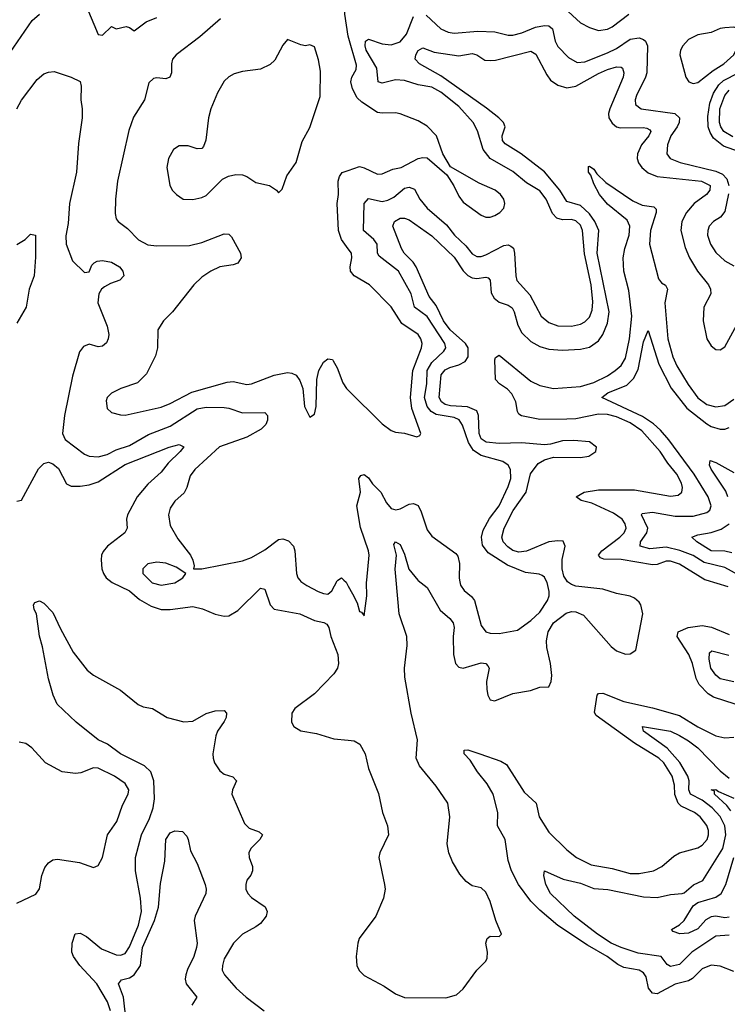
# Model space of a CAD drawing. Header units: inches. Extents: x 1694797 to 1849917, y 907313 to 1017959.
# Tile 357 of 656: x 1728542 to 1731682, y 998119 to 1002486. Entities that reach past the tile are written whole.
import ezdxf

# ---------------------------------------------------------------- set-up
doc = ezdxf.new("R2010")
doc.units = ezdxf.units.IN
doc.header["$MEASUREMENT"] = 0
for name, color, linetype in [('B7020', 7, 'Continuous'), ('B7030', 7, 'Continuous'), ('B7929', 7, 'Continuous'), ('B7939', 7, 'Continuous')]:
    doc.layers.add(name, color=color, linetype=linetype)

msp = doc.modelspace()

# ---------------------------------------------------------------- linework, layer by layer
at = {"layer": 'B7020', "color": 5}
for points, elevation in [([(1730000, 1002412.5), (1729984.4, 1002510), (1729986.9, 1002573.1), (1729996.6, 1002583.4), (1730000, 1002584.3)], 960), ([(1728483.6, 1002316.4), (1728597.4, 1002482.6), (1728629.8, 1002510)], 960), ([(1728839.5, 1002539.5), (1728890, 1002419.5), (1728910, 1002416.3), (1728950, 1002456), (1728970, 1002444.7), (1729015.3, 1002455.3), (1729030, 1002451.3), (1729050, 1002436), (1729103.3, 1002476.7), (1729150, 1002495.6)], 960), ([(1729433, 1002490), (1729341.3, 1002410), (1729235.8, 1002330), (1729219.7, 1002310), (1729215, 1002290), (1729215.2, 1002250), (1729209, 1002231), (1729190, 1002223.9), (1729150, 1002228.3), (1729135.4, 1002224.6), (1729114.9, 1002205.1), (1729096.5, 1002130), (1729046.8, 1002053.2), (1729026, 1001994), (1728976.5, 1001770), (1728966.7, 1001690), (1728966, 1001626), (1728970, 1001602.4), (1728979.5, 1001590), (1729020, 1001560), (1729070, 1001509.1), (1729110, 1001487.3), (1729150, 1001483.2), (1729295.3, 1001484.7), (1729350, 1001496.6), (1729450, 1001535.2), (1729470, 1001534.6), (1729481.8, 1001521.8), (1729522.3, 1001450), (1729524.9, 1001430), (1729510, 1001405.7), (1729490, 1001398.2), (1729430, 1001389.8), (1729390, 1001370.7), (1729350, 1001343.5), (1729315.3, 1001310), (1729220.3, 1001190), (1729180.3, 1001150), (1729154.9, 1001110), (1729152.9, 1001030), (1729145.3, 1000994.7), (1729105.1, 1000914.9), (1729065.2, 1000874.7), (1728991, 1000850), (1728950, 1000829.4), (1728930.6, 1000810), (1728925.5, 1000794.5), (1728930, 1000761), (1728950, 1000743.8), (1728990, 1000732.4), (1729010, 1000732), (1729170, 1000766.6), (1729210, 1000782.6), (1729306.1, 1000833.9), (1729462.3, 1000877.7), (1729490, 1000880.5), (1729550, 1000867.3), (1729570, 1000870.2), (1729670.9, 1000909.1), (1729730, 1000920.1), (1729750, 1000917.3), (1729768.5, 1000908.5), (1729785.4, 1000885.4), (1729799, 1000850), (1729806, 1000770), (1729830, 1000722.8), (1729850, 1000736), (1729858, 1000770), (1729859.8, 1000890), (1729868.7, 1000930), (1729890, 1000966), (1729910, 1000981.6), (1729930, 1000978), (1729933.1, 1000973.1), (1729950, 1000942), (1729975.2, 1000875.2), (1729992, 1000850), (1730000, 1000842)], 960), ([(1728529.8, 1002090), (1728550, 1002128.5), (1728619.4, 1002220.6), (1728650, 1002245.5), (1728670, 1002253.4), (1728695.9, 1002255.9), (1728770.6, 1002230.6), (1728810, 1002211.3), (1728815.3, 1002190), (1728813.4, 1002130), (1728819.8, 1002090), (1728820.1, 1002050), (1728803.4, 1001936.6), (1728794, 1001810), (1728763.3, 1001670), (1728757.7, 1001582.3), (1728746.9, 1001526.9), (1728747.9, 1001490), (1728776.1, 1001416.1), (1728830, 1001364.7), (1728850, 1001367.3), (1728863, 1001397), (1728873.2, 1001406.8), (1728885.5, 1001414.5), (1728910, 1001418.2), (1728950, 1001410.2), (1728985.2, 1001390), (1729000.2, 1001370), (1729003.6, 1001350), (1728986, 1001330), (1728944.4, 1001315.6), (1728918.8, 1001301.2), (1728904.9, 1001290), (1728893.6, 1001270), (1728889, 1001230), (1728930, 1001126.8), (1728937.3, 1001090), (1728935.3, 1001070), (1728927.8, 1001052.2), (1728910, 1001036.9), (1728890, 1001035.1), (1728850, 1001047.1), (1728824.6, 1001035.4), (1728808, 1001012), (1728776.1, 1000903.9), (1728741.6, 1000730), (1728732.5, 1000650), (1728743.8, 1000623.8), (1728830, 1000558.8), (1728850, 1000549.3), (1728890, 1000546), (1728930, 1000556.8), (1728970, 1000577.2), (1729030, 1000597.7), (1729114, 1000646), (1729210, 1000683.4), (1729330, 1000759.9), (1729370, 1000767.4), (1729450, 1000765.5), (1729470, 1000763.1), (1729530, 1000742.4), (1729630, 1000743.1), (1729641.5, 1000730), (1729641.6, 1000710), (1729633.7, 1000690), (1729612.9, 1000670), (1729550, 1000634.3), (1729429.1, 1000590.9), (1729318.6, 1000490), (1729298.1, 1000461.9), (1729284.1, 1000410), (1729272.2, 1000387.8), (1729230.3, 1000350), (1729210, 1000319.3), (1729202.3, 1000290), (1729210, 1000242.8), (1729243.1, 1000183.1), (1729300.7, 1000110), (1729310.9, 1000089.1), (1729316, 1000064), (1729314, 1000050), (1729350.7, 1000050.7), (1729530, 1000085.2), (1729570, 1000100.2), (1729630, 1000134.6), (1729690, 1000180.1), (1729710, 1000183.7), (1729734.3, 1000174.3), (1729756.8, 1000150), (1729762.2, 1000130), (1729770.2, 1000030), (1729776, 1000010), (1729784.6, 1000000)], 940), ([(1730000, 1001468.7), (1729969.9, 1001509.9), (1729956.4, 1001550), (1729950.5, 1001670), (1729956.8, 1001710), (1729955.4, 1001770), (1729960.3, 1001790), (1729972.3, 1001807.7), (1730000, 1001817)], 960), ([(1728530, 1001489), (1728566.6, 1001510), (1728590, 1001534), (1728612.4, 1001530), (1728612.7, 1001432.7), (1728607, 1001350), (1728583.6, 1001290), (1728570.3, 1001210), (1728530, 1001139.6)], 920), ([(1728530, 1000350.6), (1728550, 1000354), (1728626.2, 1000493.8), (1728650, 1000516.6), (1728670, 1000522.8), (1728690, 1000515.9), (1728714.4, 1000494.4), (1728750, 1000426.7), (1728770, 1000416.3), (1728810, 1000416.8), (1728850, 1000423), (1728890, 1000436.3), (1729010, 1000513.4), (1729206, 1000590), (1729250, 1000601.1), (1729270, 1000591.3), (1729254.9, 1000570), (1729200.7, 1000519.3), (1729170, 1000478.2), (1729110, 1000425.5), (1729063.4, 1000370), (1729020.1, 1000290), (1729016.3, 1000270), (1729018.8, 1000230), (1729009.1, 1000210), (1728931.8, 1000150), (1728912.4, 1000127.6), (1728905.3, 1000110), (1728904.2, 1000090), (1728907.2, 1000050), (1728913.5, 1000030), (1728926.5, 1000010), (1728939.4, 1000000)], 920), ([(1729249.9, 1000000), (1729266, 1000010), (1729279, 1000030), (1729237, 1000057), (1729190, 1000074.7), (1729150, 1000079.2), (1729110, 1000072.1), (1729089.2, 1000050), (1729089.2, 1000030), (1729118.6, 1000000)], 940), ([(1729954.3, 1000000), (1729970, 1000010.4), (1729980.4, 1000000)], 940)]:
    msp.add_lwpolyline(points, dxfattribs=dict(at, elevation=elevation))
at = {"layer": 'B7020', "color": 5, "elevation": 980}
msp.add_lwpolyline([(1729730, 1002398), (1729710, 1002372.3), (1729673.6, 1002306.4), (1729653.4, 1002286.6), (1729610, 1002265.7), (1729530, 1002256.4), (1729494.1, 1002245.9), (1729470, 1002231.8), (1729450, 1002212.3), (1729419.4, 1002160.6), (1729390.3, 1002090), (1729379.5, 1002050), (1729368.1, 1001951.9), (1729357.1, 1001922.9), (1729350, 1001914), (1729330, 1001913.2), (1729290, 1001926.6), (1729250, 1001926.6), (1729224.9, 1001910), (1729202.4, 1001870), (1729195.5, 1001830), (1729207.9, 1001752.1), (1729219.1, 1001730), (1729237.3, 1001710), (1729266.8, 1001690), (1729310, 1001688.2), (1729350, 1001697.1), (1729370, 1001706.4), (1729442.2, 1001777.8), (1729468.4, 1001791.6), (1729500.7, 1001799.3), (1729530, 1001798), (1729550.2, 1001790.2), (1729590, 1001763.1), (1729650, 1001750.4), (1729681, 1001730), (1729690, 1001718), (1729706.6, 1001733.4), (1729727.5, 1001792.5), (1729768.6, 1001851.4), (1729794.8, 1001945.2), (1729830, 1002008), (1729874.6, 1002145.4), (1729877, 1002257), (1729867.9, 1002307.9), (1729850, 1002365.2), (1729830, 1002374), (1729810.4, 1002369.6), (1729790, 1002373.6)], close=True, dxfattribs=at)
at = {"layer": 'B7030', "color": 5}
for points, elevation in [([(1730958.2, 1002538.2), (1731030, 1002471.1), (1731070, 1002450.2), (1731110, 1002437.8), (1731150, 1002443), (1731170, 1002454.3), (1731244.8, 1002510)], 960), ([(1730876.8, 1000000), (1730870, 1000012.9), (1730860.2, 1000020.2), (1730847, 1000027), (1730786.8, 1000033.2), (1730705.6, 1000065.6), (1730620.8, 1000120.8), (1730595.2, 1000155.2), (1730590.4, 1000190), (1730598.3, 1000221.7), (1730626.8, 1000273.2), (1730668.9, 1000330), (1730710, 1000415.3), (1730721.6, 1000450), (1730720.2, 1000490), (1730708.7, 1000510), (1730685.3, 1000525.3), (1730590, 1000552.9), (1730555.4, 1000575.4), (1730533.4, 1000610), (1730507.3, 1000687.3), (1730491.3, 1000711.3), (1730470, 1000721.9), (1730390, 1000734.4), (1730368.1, 1000748.1), (1730350.3, 1000770), (1730338.6, 1000810), (1730349.1, 1000870), (1730349.7, 1000930), (1730370, 1000965.6), (1730424.3, 1001015.7), (1730432.1, 1001030), (1730428.2, 1001050), (1730350, 1001169.3), (1730293.1, 1001210), (1730279.7, 1001270), (1730223, 1001370), (1730137.3, 1001437.3), (1730129.9, 1001450), (1730127.5, 1001490), (1730113.4, 1001510), (1730067.1, 1001550), (1730069.9, 1001670), (1730090, 1001692.4), (1730150, 1001679.3), (1730175.6, 1001684.4), (1730201.8, 1001698.2), (1730250, 1001738.7), (1730270, 1001743.1), (1730293.3, 1001733.3), (1730317, 1001690), (1730349.5, 1001650), (1730435.6, 1001575.6), (1730471.3, 1001530), (1730522.2, 1001482.2), (1730550, 1001447), (1730570, 1001434.6), (1730590, 1001435.5), (1730610, 1001442.7), (1730690, 1001483.8), (1730710, 1001486.5), (1730721.8, 1001481.8), (1730732.4, 1001472.4), (1730738, 1001450), (1730743, 1001350), (1730748.2, 1001328.2), (1730804.7, 1001264.7), (1730855.2, 1001170), (1730890, 1001142.5), (1730930, 1001128.3), (1730990, 1001126.4), (1731030, 1001134.8), (1731050, 1001145.2), (1731070, 1001165.8), (1731082.5, 1001197.5), (1731085.6, 1001234.4), (1731077.5, 1001310), (1731047.7, 1001447.7), (1731039.3, 1001550), (1731030, 1001573.6), (1731010, 1001594.1), (1730990, 1001599.7), (1730950, 1001597.8), (1730924.6, 1001604.6), (1730905.3, 1001625.3), (1730878.3, 1001690), (1730850, 1001726), (1730790, 1001762.1), (1730730, 1001811.5), (1730629.9, 1001870), (1730598.6, 1001910), (1730573.2, 1001993.2), (1730554.6, 1002030), (1730490, 1002099.9), (1730410, 1002163.7), (1730370, 1002186.6), (1730310, 1002196.4), (1730250, 1002215.8), (1730210, 1002218.7), (1730150, 1002203.4), (1730133, 1002210), (1730126.1, 1002270), (1730079.9, 1002350), (1730075.2, 1002370), (1730076.8, 1002390), (1730090, 1002399), (1730150, 1002378.2), (1730190, 1002374.3), (1730230, 1002386.9), (1730258.9, 1002421.1), (1730290, 1002499.3)], 940), ([(1730345.3, 1002505.3), (1730410, 1002445.5), (1730443.8, 1002430), (1730470, 1002425.6), (1730575.3, 1002435.3), (1730650, 1002431.9), (1730710, 1002416.4), (1730730, 1002416.4), (1730770, 1002426.6), (1730830, 1002453), (1730870, 1002459.5), (1730890, 1002457.7), (1730905.3, 1002445.3), (1730918.2, 1002390), (1730930, 1002367.3), (1730977.3, 1002317.3), (1731015.7, 1002295.7), (1731050, 1002298.8), (1731150, 1002337.8), (1731190, 1002358.2), (1731250, 1002399.4), (1731290, 1002405.5), (1731310, 1002398.2), (1731319.2, 1002390), (1731327.3, 1002370), (1731324.1, 1002250), (1731318.4, 1002230), (1731278.5, 1002150), (1731272.6, 1002130), (1731274.4, 1002110), (1731299.1, 1002090), (1731449.2, 1002069.2), (1731468.8, 1002050), (1731467.6, 1002030), (1731459.3, 1002010), (1731431.6, 1001970), (1731416.6, 1001930), (1731413.8, 1001890), (1731428.1, 1001870), (1731472.3, 1001852.3), (1731630, 1001814.4), (1731660.2, 1001800.2), (1731679.5, 1001779.5), (1731688.3, 1001750)], 940), ([(1730000, 1001817), (1730050, 1001833.9), (1730070, 1001829), (1730130, 1001800.2), (1730150, 1001802.6), (1730197.9, 1001822.1), (1730234.5, 1001830), (1730310, 1001869.2), (1730330, 1001874.6), (1730350, 1001872.4), (1730437, 1001797), (1730468.2, 1001748.2), (1730490, 1001703), (1730510, 1001675.8), (1730590, 1001618.3), (1730610, 1001610.3), (1730630, 1001609.1), (1730650, 1001616.5), (1730671.8, 1001630), (1730689.6, 1001650), (1730695.1, 1001670), (1730689.7, 1001690), (1730675.8, 1001710), (1730651.5, 1001730), (1730580.7, 1001760.7), (1730453.6, 1001833.6), (1730419.6, 1001890), (1730391.1, 1001970), (1730350, 1002014), (1730310, 1002037.2), (1730230, 1002068.5), (1730210, 1002073.1), (1730150, 1002070.9), (1730130, 1002074.5), (1730059.6, 1002119.6), (1730038.8, 1002138.8), (1730018.8, 1002178.8), (1730011.9, 1002210), (1730016.2, 1002230), (1730035.4, 1002264.6), (1730035.9, 1002284.1), (1730001.7, 1002401.7), (1730000, 1002412.5)], 960), ([(1730968, 1000000), (1730956.8, 1000016.8), (1730948.3, 1000050), (1730949.2, 1000090.8), (1730961.7, 1000150), (1730952.6, 1000172.6), (1730930, 1000174.7), (1730890, 1000169.9), (1730790, 1000129), (1730756.4, 1000123.6), (1730730, 1000131.5), (1730707.2, 1000147.2), (1730687, 1000170), (1730680.8, 1000190), (1730691.6, 1000230), (1730732, 1000308), (1730789.3, 1000390.7), (1730808.4, 1000471.6), (1730842.9, 1000517.1), (1730870, 1000534.1), (1730910, 1000545.2), (1731030, 1000544.5), (1731066.6, 1000550), (1731098.9, 1000570), (1731101, 1000590), (1731070, 1000612.9), (1730999.9, 1000619.9), (1730950, 1000617.7), (1730896.9, 1000603.1), (1730870, 1000600.4), (1730770, 1000609.2), (1730670, 1000605.9), (1730611.7, 1000611.7), (1730590, 1000626.9), (1730580.2, 1000650), (1730578.4, 1000730), (1730570.6, 1000750.6), (1730528.2, 1000768.2), (1730453.1, 1000773.1), (1730430, 1000779), (1730413.3, 1000790), (1730403.3, 1000810), (1730412.1, 1000910), (1730430, 1000932.7), (1730450, 1000943.4), (1730490, 1000954.5), (1730518.1, 1000970), (1730531.6, 1000990), (1730531.9, 1001030), (1730520.6, 1001050), (1730452.2, 1001110), (1730421.8, 1001150), (1730390, 1001217.3), (1730358.5, 1001258.5), (1730301.1, 1001390), (1730287.4, 1001410), (1730247.8, 1001450), (1730236.2, 1001470), (1730197.3, 1001570), (1730205.6, 1001590), (1730230, 1001605), (1730250, 1001605), (1730270, 1001597.5), (1730370, 1001526.2), (1730470, 1001432.7), (1730510, 1001372.3), (1730530, 1001351), (1730550, 1001340.8), (1730570, 1001338.2), (1730610, 1001343.7), (1730620, 1001340), (1730630.1, 1001330.1), (1730634.1, 1001274.1), (1730647.6, 1001250), (1730670, 1001233), (1730710, 1001219.4), (1730727.2, 1001207.2), (1730736.4, 1001190), (1730752.8, 1001130), (1730770, 1001096.8), (1730810, 1001058.4), (1730850, 1001035.7), (1730890, 1001024.7), (1730950, 1001019.3), (1731030, 1001023.8), (1731070, 1001033.3), (1731110, 1001061), (1731130, 1001088.7), (1731150, 1001140.2), (1731157.4, 1001190), (1731104, 1001450), (1731111, 1001550), (1731093.4, 1001590), (1731070, 1001624.9), (1731030, 1001661.5), (1730970, 1001678.5), (1730939.2, 1001730), (1730870, 1001810.4), (1730767, 1001890), (1730695.4, 1001935.4), (1730683.9, 1001950), (1730683.1, 1001970), (1730696.1, 1002010), (1730688, 1002030), (1730668.1, 1002050), (1730613.5, 1002093.5), (1730410, 1002236.7), (1730315.5, 1002290), (1730296.1, 1002310), (1730299, 1002330), (1730310, 1002348.9), (1730330, 1002361), (1730381.6, 1002341.6), (1730490, 1002325.1), (1730550, 1002335.2), (1730570, 1002329.5), (1730606.5, 1002306.5), (1730630, 1002304), (1730653.7, 1002306.3), (1730810, 1002345.5), (1730832, 1002332), (1730880.3, 1002240.3), (1730897.3, 1002217.3), (1730930, 1002194.8), (1730970, 1002183.9), (1731010, 1002191.3), (1731110, 1002247.6), (1731150, 1002265.3), (1731190, 1002275.7), (1731210, 1002274.8), (1731216.9, 1002270), (1731223, 1002250), (1731219.8, 1002230), (1731160.3, 1002090), (1731154.8, 1002070), (1731155.5, 1002050), (1731170, 1002025.9), (1731190, 1002010.6), (1731205.6, 1002005.6), (1731307.5, 1002007.5), (1731325.1, 1002005.1), (1731337.4, 1001997.4), (1731342, 1001990), (1731332.6, 1001970), (1731301.3, 1001930), (1731282.7, 1001890), (1731282, 1001870), (1731287.4, 1001850), (1731301.6, 1001830), (1731330, 1001806.9), (1731370, 1001789.7), (1731566.7, 1001770), (1731605.5, 1001750), (1731604.4, 1001730), (1731588.7, 1001710), (1731535.1, 1001670), (1731500.1, 1001630), (1731479.4, 1001590), (1731474.6, 1001550), (1731494.5, 1001474.5), (1731513.4, 1001430), (1731549.6, 1001370), (1731598.2, 1001310), (1731606.7, 1001290), (1731607.7, 1001270), (1731577.2, 1001210), (1731574.1, 1001150), (1731591, 1001070), (1731610, 1001039.6), (1731630, 1001023.5), (1731650, 1001020.7), (1731670, 1001034.4), (1731750, 1001181.2)], 920), ([(1731761, 1001890), (1731664.3, 1001924.3), (1731620.6, 1001960.6), (1731604.7, 1001984.7), (1731597.2, 1002010), (1731595.6, 1002055.6), (1731604.3, 1002115.7), (1731619.9, 1002160.1), (1731643.2, 1002196.8), (1731664.7, 1002215.3), (1731731.6, 1002250)], 940), ([(1731705.3, 1001965.3), (1731665.5, 1001990), (1731652.9, 1002010), (1731647.1, 1002030), (1731648.6, 1002090), (1731670.8, 1002150), (1731690, 1002172.7)], 920), ([(1731588, 1000000), (1731581.9, 1000001.9), (1731470, 1000070.3), (1731430, 1000084), (1731410, 1000084.3), (1731370.4, 1000069.6), (1731350, 1000068), (1731210, 1000090.7), (1731133, 1000093), (1731119.4, 1000099.4), (1731110.6, 1000110), (1731124.1, 1000130), (1731205.2, 1000190), (1731224.6, 1000210), (1731232.8, 1000230), (1731228.5, 1000250), (1731214.3, 1000270), (1731176.5, 1000296.5), (1731080.7, 1000340.7), (1731033.5, 1000353.5), (1731011.5, 1000370), (1731046.9, 1000390), (1731110, 1000400.6), (1731270, 1000399.7), (1731430, 1000372.6), (1731463, 1000377), (1731479.8, 1000390), (1731483, 1000410), (1731478.5, 1000430), (1731457.3, 1000470), (1731418.2, 1000518.2), (1731383.8, 1000570), (1731302.4, 1000662.4), (1731250, 1000698.1), (1731190, 1000723.6), (1731150, 1000734.6), (1731110, 1000735.4), (1731010, 1000715.7), (1730970, 1000713.1), (1730850, 1000712.4), (1730767.9, 1000727.9), (1730756.1, 1000736.1), (1730750, 1000748.2), (1730743.9, 1000790), (1730725.8, 1000825.8), (1730706.6, 1000846.6), (1730670.7, 1000870), (1730652.4, 1000890), (1730650, 1000977.3), (1730653.3, 1000986.7), (1730670, 1000998), (1730810, 1000881.6), (1730850, 1000862.8), (1730910, 1000850.1), (1731030, 1000858.8), (1731090, 1000876.9), (1731150, 1000905.4), (1731184.3, 1000930), (1731210, 1000952.3), (1731230, 1000984.1), (1731247.4, 1001070), (1731257.8, 1001170), (1731244.2, 1001284.2), (1731223, 1001370), (1731219.5, 1001430), (1731226.5, 1001470), (1731245.5, 1001530), (1731249.6, 1001570), (1731236.7, 1001596.7), (1731150, 1001667.4), (1731114.6, 1001710), (1731090, 1001757.6), (1731076.3, 1001796.3), (1731065, 1001810), (1731065.9, 1001834.1), (1731070, 1001836.4), (1731090, 1001822), (1731102.3, 1001802.3), (1731143.1, 1001763.1), (1731262.4, 1001682.4), (1731303.2, 1001663.2), (1731355.1, 1001655.1), (1731365.4, 1001645.4), (1731366, 1001630), (1731340.3, 1001550), (1731336.4, 1001490), (1731376, 1001336), (1731390, 1001319.1), (1731407.8, 1001307.8), (1731416.5, 1001290), (1731404, 1001230), (1731417.2, 1001070), (1731440.2, 1000990), (1731456.9, 1000950), (1731507.3, 1000867.3), (1731550, 1000809.1), (1731590, 1000779.4), (1731630, 1000767.8), (1731670, 1000774.5), (1731710, 1000802.3)], 880), ([(1731687.5, 1001712.5), (1731670, 1001634.5), (1731651.5, 1001610), (1731620.3, 1001590), (1731601.6, 1001570), (1731594.5, 1001550), (1731594.2, 1001530), (1731607.3, 1001490), (1731630, 1001452.4), (1731670, 1001416.5), (1731710, 1001393.4)], 940), ([(1730000, 1000842), (1730150, 1000692.4), (1730190, 1000663), (1730210, 1000656.3), (1730250, 1000652.2), (1730304, 1000636), (1730318, 1000642), (1730321.2, 1000650), (1730281.2, 1000761.2), (1730276.6, 1000810), (1730285.7, 1000930), (1730324.4, 1001030), (1730327.1, 1001050), (1730322, 1001070), (1730309.8, 1001090), (1730237.9, 1001137.9), (1730190, 1001211.9), (1730094, 1001310), (1730025.7, 1001350), (1730009.9, 1001369.9), (1730008.9, 1001390), (1730016.1, 1001430), (1730013.7, 1001450), (1730000, 1001468.7)], 960), ([(1731730, 1000023), (1731670, 1000056.6), (1731578.1, 1000078.1), (1731529.7, 1000109.7), (1731471.5, 1000131.5), (1731410, 1000145.5), (1731338.5, 1000138.5), (1731295.3, 1000150), (1731296.3, 1000170), (1731324.1, 1000210), (1731328.9, 1000230), (1731300.3, 1000290), (1731304.4, 1000295.6), (1731350, 1000302), (1731450, 1000284.2), (1731530, 1000284.1), (1731590, 1000299.8), (1731603.4, 1000310), (1731609.9, 1000330), (1731597.1, 1000370), (1731534.6, 1000470), (1731422.6, 1000622.6), (1731385, 1000665), (1731353.6, 1000693.6), (1731305.3, 1000725.3), (1731125.1, 1000810), (1731151.9, 1000830), (1731235.6, 1000864.4), (1731265.6, 1000894.4), (1731285.3, 1000934.7), (1731310, 1001056.3), (1731330, 1001107.3), (1731378.4, 1000958.4), (1731431.7, 1000851.7), (1731502, 1000762), (1731590, 1000693.7), (1731610, 1000681.8), (1731650, 1000669), (1731670, 1000669.5), (1731690, 1000676.2)], 860), ([(1731684.5, 1000370), (1731674.2, 1000394.2), (1731610, 1000492), (1731602.4, 1000510), (1731606, 1000530), (1731630, 1000522.3), (1731710, 1000477.4)], 840), ([(1730082.2, 1000000), (1730092.1, 1000110), (1730089.6, 1000130.4), (1730053.7, 1000233.7), (1730038, 1000330), (1730053.7, 1000390), (1730046.8, 1000450), (1730056.2, 1000463.8), (1730070, 1000468.9), (1730090, 1000452.9), (1730107.4, 1000427.4), (1730144, 1000390), (1730170, 1000342.3), (1730190, 1000316.9), (1730211.3, 1000311.3), (1730230, 1000315.8), (1730270, 1000337.1), (1730290, 1000340.2), (1730310, 1000330.2), (1730323.4, 1000303.4), (1730350, 1000223), (1730370, 1000194.4), (1730477.8, 1000117.8), (1730486.1, 1000106.1), (1730494.1, 1000074.1), (1730492.1, 1000010), (1730493.9, 1000000)], 940), ([(1731701.2, 1000121.2), (1731670, 1000128.6), (1731609.8, 1000130), (1731546, 1000170), (1731524.2, 1000190), (1731550, 1000201.1), (1731610, 1000211.6), (1731654.4, 1000225.6), (1731689.9, 1000250)], 840), ([(1730213, 1000000), (1730208.7, 1000048.7), (1730214.2, 1000110), (1730201.8, 1000158.2), (1730210, 1000170.2), (1730230, 1000157.3), (1730250, 1000114.9), (1730268.7, 1000048.7), (1730308.1, 1000000)], 920)]:
    msp.add_lwpolyline(points, dxfattribs=dict(at, elevation=elevation))
at = {"layer": 'B7030', "color": 5, "elevation": 960}
msp.add_lwpolyline([(1731710, 1002452), (1731670, 1002449.8), (1731650, 1002446.2), (1731610, 1002428.7), (1731550, 1002418), (1731510, 1002397.7), (1731483.6, 1002370), (1731474.3, 1002350), (1731471.6, 1002330), (1731498, 1002230), (1731510.7, 1002210), (1731530, 1002202.3), (1731550, 1002207.1), (1731619.2, 1002260.8), (1731665.5, 1002290), (1731709.8, 1002330), (1731730, 1002368.9), (1731739.4, 1002410), (1731738, 1002430), (1731730, 1002445.1)], close=True, dxfattribs=at)
at = {"layer": 'B7929', "color": 5}
for points, elevation in [([(1728939.4, 1000000), (1728952.3, 999990), (1729030, 999951.9), (1729074.3, 999914.3), (1729124.8, 999884.8), (1729170, 999869), (1729210, 999868.9), (1729310, 999882.6), (1729352.7, 999872.7), (1729410, 999849.1), (1729450, 999840.8), (1729470, 999842), (1729510, 999865.2), (1729610, 999963.6), (1729630, 999960.3), (1729653.6, 999890), (1729670.6, 999870.6), (1729784.9, 999850), (1729850, 999820.4), (1729892.2, 999812.2), (1729904.8, 999804.8), (1729914.4, 999790), (1729923.2, 999750), (1729953.9, 999670), (1729957.2, 999630), (1729952.2, 999610), (1729935.6, 999584.4), (1729850, 999495.4), (1729762.3, 999430), (1729750.3, 999410), (1729747.4, 999370), (1729758.7, 999350), (1729790, 999331.3), (1729859.7, 999319.7), (1729936, 999296), (1730000, 999289.5)], 920), ([(1729118.6, 1000000), (1729130, 999988.4), (1729170, 999977), (1729230, 999987.6), (1729249.9, 1000000)], 940), ([(1729784.6, 1000000), (1729790, 999993.7), (1729815.5, 999975.5), (1729866, 999950), (1729890, 999940.2), (1729910, 999937.8), (1729927.3, 999952.7), (1729950, 999997.1), (1729954.3, 1000000)], 940), ([(1729980.4, 1000000), (1729990, 999990.4), (1730000, 999972.5)], 940), ([(1728945.7, 998090), (1728931.1, 998130), (1728884.2, 998210), (1728809.1, 998290), (1728781.2, 998330), (1728774.2, 998350), (1728775.7, 998390), (1728789, 998431), (1728810, 998434.3), (1728838.9, 998418.9), (1728905, 998365), (1728970, 998338.2), (1728990, 998336.3), (1729010, 998343.9), (1729030, 998373.2), (1729069.6, 998470), (1729082.3, 998530), (1729078.9, 998590), (1729056.7, 998710), (1729056.4, 998770), (1729083.1, 998870), (1729117.4, 998942.6), (1729134.2, 998990), (1729139.8, 999030), (1729137.6, 999110), (1729123.7, 999150), (1729096.6, 999176.6), (1728990, 999229.7), (1728932.4, 999272.4), (1728890, 999291.7), (1728792.3, 999370), (1728707.8, 999450), (1728690.8, 999490), (1728670, 999561.5), (1728644, 999704), (1728630, 999752), (1728617.2, 999850), (1728606.2, 999870), (1728604, 999890), (1728610, 999900.5), (1728630, 999908.2), (1728650, 999897.1), (1728690, 999856.3), (1728723.4, 999783.4), (1728779.8, 999679.8), (1728841.2, 999601.2), (1728870, 999578.8), (1728990, 999512), (1729067.8, 999447.8), (1729090, 999438), (1729130.9, 999430.9), (1729195.8, 999390), (1729270, 999371.4), (1729310, 999375.1), (1729370, 999408.5), (1729410, 999420.7), (1729450, 999421.1), (1729459.6, 999410), (1729457.6, 999390), (1729450, 999373), (1729419.3, 999330), (1729412.2, 999310), (1729398.7, 999230), (1729400.1, 999210), (1729406.9, 999190), (1729430, 999154.3), (1729450, 999139.5), (1729487.8, 999127.8), (1729503.6, 999110), (1729486.3, 999070), (1729484, 999050), (1729540, 998920), (1729559.8, 998899.8), (1729604.2, 998884.2), (1729619.5, 998870), (1729607.4, 998850), (1729567.1, 998810), (1729558.5, 998790), (1729560.3, 998770), (1729575.5, 998730), (1729575.3, 998710), (1729568.2, 998691.8), (1729550, 998669), (1729544.9, 998650), (1729546, 998630), (1729554.9, 998610), (1729570, 998593), (1729631.1, 998551.1), (1729640.3, 998530), (1729635.8, 998510), (1729610, 998477.4), (1729590, 998461.7), (1729530.1, 998429.9), (1729490.2, 998390), (1729450, 998320.7), (1729441.3, 998290), (1729440.9, 998270), (1729450.4, 998250), (1729503.2, 998190), (1729547.2, 998150), (1729626.7, 998090)], 880), ([(1728530, 998567), (1728613.5, 998606.5), (1728630, 998630.6), (1728641, 998690), (1728654.3, 998725.7), (1728670, 998746.1), (1728690, 998758.8), (1728710, 998762), (1728807.9, 998747.9), (1728870, 998725.3), (1728890, 998734.3), (1728910, 998770.4), (1728931.4, 998870), (1728973.7, 998930), (1728998.6, 999001.4), (1729023.8, 999050), (1729025.9, 999070), (1729010, 999098.3), (1728962.9, 999130), (1728890, 999165.7), (1728870, 999167.9), (1728814.2, 999145.8), (1728790, 999142.3), (1728730, 999149.9), (1728656.7, 999190), (1728596.2, 999256.2), (1728570, 999274.7), (1728539.3, 999280.7)], 920), ([(1729015.2, 998044.8), (1729003.2, 998150), (1728980.3, 998210), (1728993.2, 998226.8), (1729030, 998236.4), (1729050, 998249.5), (1729078.8, 998290), (1729087.3, 998370), (1729140.3, 998490), (1729158, 998550), (1729166.3, 998653.7), (1729186.4, 998753.6), (1729191.2, 998850), (1729210, 998879.3), (1729230, 998888.2), (1729264.9, 998884.9), (1729283.7, 998863.7), (1729290.4, 998850), (1729299.5, 998799.5), (1729330, 998742.8), (1729365.6, 998650), (1729369.3, 998630), (1729368.6, 998610), (1729320.7, 998510), (1729316.1, 998490), (1729329.1, 998390), (1729327.3, 998370), (1729315.1, 998330), (1729286.4, 998273.6), (1729279.1, 998250), (1729276.4, 998230), (1729280.1, 998210), (1729328.8, 998150), (1729305.8, 998114.2)], 860)]:
    msp.add_lwpolyline(points, dxfattribs=dict(at, elevation=elevation))
at = {"layer": 'B7939', "color": 5}
for points, elevation in [([(1730000, 999972.5), (1730018.8, 999938.8), (1730039, 999899), (1730050, 999861), (1730058, 999858), (1730070, 999842), (1730082.4, 999930), (1730081.3, 999990), (1730082.2, 1000000)], 940), ([(1730000, 999289.5), (1730026.8, 999286.8), (1730051.8, 999271.8), (1730074.7, 999230), (1730090, 999164), (1730133.4, 999053.4), (1730151.1, 998970), (1730174.4, 998910), (1730178.9, 998870), (1730139.5, 998790), (1730134.9, 998770), (1730161.3, 998650), (1730163.1, 998630), (1730156.5, 998590), (1730122.6, 998510), (1730048.8, 998410), (1730041.7, 998390), (1730034.3, 998330), (1730037.6, 998290), (1730048.8, 998268.8), (1730070, 998246), (1730159.6, 998199.6), (1730210, 998164.9), (1730250, 998148.4), (1730432.8, 998147.2), (1730480.1, 998159.9), (1730510, 998187.7), (1730569.6, 998270), (1730609.6, 998310), (1730616.6, 998323.4), (1730618.3, 998350), (1730609.7, 998390.3), (1730616, 998410), (1730630, 998420.5), (1730670, 998418.8), (1730679.3, 998430), (1730655.1, 998490), (1730630, 998575.1), (1730610, 998616.4), (1730590, 998634.8), (1730550, 998644.2), (1730522.9, 998662.9), (1730495.6, 998695.6), (1730462.5, 998750), (1730445.6, 998790), (1730438.6, 998830), (1730449.8, 998950), (1730441.4, 999010), (1730390, 999086.6), (1730316, 999176), (1730301.5, 999210), (1730307.7, 999292.3), (1730278.4, 999410), (1730250.7, 999570), (1730249.5, 999610), (1730261.3, 999710), (1730259.9, 999750), (1730226.2, 999850), (1730213, 1000000)], 920), ([(1730308.1, 1000000), (1730310, 999997.7), (1730350, 999966.7), (1730407.2, 999867.2), (1730451.1, 999830), (1730465.7, 999810), (1730469.5, 999790), (1730465.2, 999750), (1730466.8, 999670), (1730476, 999630), (1730490, 999614), (1730510, 999609.5), (1730590, 999632.7), (1730610.5, 999630.5), (1730619.6, 999619.6), (1730624.3, 999610), (1730612.8, 999550), (1730614.1, 999514.1), (1730619.1, 999490), (1730630, 999468.8), (1730650, 999464.7), (1730730, 999497.7), (1730809.1, 999510.9), (1730850, 999525.3), (1730890, 999526.7), (1730900.3, 999550), (1730902.9, 999577.1), (1730897.4, 999630), (1730880.7, 999700.7), (1730879.8, 999730), (1730886.1, 999770), (1730910.4, 999810), (1730966.1, 999853.9), (1730990, 999860.9), (1731010, 999859.8), (1731044.1, 999844.1), (1731165.5, 999705.5), (1731190, 999686), (1731230, 999671.5), (1731250, 999673.1), (1731275.4, 999690), (1731307.4, 999850), (1731297.7, 999890), (1731290, 999902.6), (1731270, 999919.8), (1731250, 999929.1), (1731190, 999940.8), (1731130, 999959.4), (1731010, 999973.6), (1730990, 999979.9), (1730972.8, 999992.8), (1730968, 1000000)], 920), ([(1730493.9, 1000000), (1730497.8, 999977.8), (1730513.6, 999953.6), (1730547.3, 999927.3), (1730560.6, 999910), (1730590, 999799.1), (1730610, 999770.4), (1730630, 999764.4), (1730670, 999763.9), (1730750, 999778.2), (1730810, 999820.7), (1730850, 999858.5), (1730883.7, 999910), (1730890.6, 999930), (1730891.3, 999950), (1730882, 999990), (1730876.8, 1000000)], 940), ([(1731685.3, 999970), (1731588, 1000000)], 880), ([(1731716.9, 999450), (1731620.7, 999480.7), (1731596.3, 999496.3), (1731557.3, 999537.3), (1731543.6, 999563.6), (1731526.5, 999630), (1731511, 999670), (1731459.6, 999750), (1731464.1, 999770), (1731508.2, 999790), (1731570, 999798.8), (1731610.9, 999790.9), (1731690, 999758.4)], 880), ([(1731710, 999548.5), (1731650, 999562.7), (1731630, 999578.1), (1731608.1, 999610), (1731600.4, 999650), (1731601.9, 999678.1), (1731613.3, 999686.7), (1731687.7, 999667.7)], 860), ([(1731710, 998264.2), (1731650, 998287.5), (1731610, 998291.9), (1731570, 998276.5), (1731527.1, 998232.9), (1731510, 998222.1), (1731450, 998208.5), (1731370, 998165.6), (1731350, 998167.9), (1731331.8, 998190), (1731321, 998241), (1731310, 998258.9), (1731290, 998269.9), (1731222, 998282), (1731195.1, 998295.1), (1731148, 998330), (1731061.2, 998381.2), (1730930, 998468), (1730850, 998536.3), (1730810, 998576.7), (1730754.7, 998650), (1730723.5, 998710), (1730710, 998757), (1730696.6, 998850), (1730662.5, 998910), (1730663.7, 998970), (1730642.7, 999050), (1730616.6, 999096.6), (1730573.3, 999150), (1730541.3, 999201.3), (1730514.3, 999230), (1730514, 999246), (1730530, 999247), (1730583.1, 999230), (1730677.2, 999197.2), (1730702.3, 999182.3), (1730779.9, 999059.9), (1730833.6, 999010), (1730847.5, 998950), (1730890, 998882.8), (1730970, 998803.2), (1731012.4, 998770), (1731077.2, 998737.2), (1731170, 998721.6), (1731250, 998699), (1731290, 998698.7), (1731354.5, 998710), (1731391.2, 998730), (1731444.1, 998775.9), (1731469.1, 998790.9), (1731550, 998813.2), (1731570, 998824.5), (1731591.7, 998850), (1731597.9, 998870), (1731597.5, 998890), (1731590, 998911.6), (1731560.8, 998950), (1731535.4, 998970), (1731477.5, 998997.5), (1731463.9, 999010), (1731449, 999049), (1731447.1, 999090), (1731437.4, 999130), (1731400.3, 999190), (1731378.3, 999210), (1731270, 999277.1), (1731099.9, 999399.9), (1731092.5, 999412.5), (1731104.3, 999490), (1731110, 999496.6), (1731130, 999498), (1731221.8, 999461.8), (1731350, 999433.6), (1731470, 999399.9), (1731550, 999349), (1731630, 999309.2), (1731670, 999300.9), (1731710, 999303.1)], 880), ([(1731690, 998424.9), (1731630, 998421.5), (1731523.9, 998350), (1731470, 998294.5), (1731430, 998286.6), (1731415.4, 998295.4), (1731388.4, 998330), (1731285.9, 998345.9), (1731210, 998370.8), (1731166.9, 998390), (1731106.1, 998430), (1731002.6, 998510), (1730897.2, 998610), (1730876.4, 998650), (1730867.1, 998690), (1730870, 998710.7), (1730953.8, 998673.8), (1731030, 998655.2), (1731090, 998632.3), (1731151.9, 998628.1), (1731310, 998594.7), (1731370, 998592), (1731430, 998604.9), (1731481.6, 998610), (1731490, 998612.5), (1731531.7, 998648.3), (1731572.6, 998667.4), (1731661.9, 998810), (1731674.8, 998870), (1731671.2, 998910), (1731650, 998951.2), (1731614.4, 998990), (1731570, 999024.1), (1731518.4, 999050), (1731511.5, 999070), (1731512.6, 999110), (1731506.9, 999130), (1731471.5, 999191.5), (1731414, 999254), (1731309.8, 999330), (1731305.2, 999350), (1731430, 999330.5), (1731470, 999311), (1731510, 999287.4), (1731550, 999255.6), (1731650, 999154.8), (1731690, 999121.5)], 860), ([(1731696.5, 998976.5), (1731679.8, 998999.8), (1731624.3, 999050), (1731624.4, 999064.4), (1731610, 999070.4), (1731630, 999072), (1731642, 999062), (1731710, 999032.8)], 840), ([(1731690, 998505.5), (1731670, 998502.2), (1731630, 998509), (1731610, 998507.3), (1731586.6, 998493.4), (1731550, 998452.7), (1731510, 998433.8), (1731471.3, 998431.3), (1731441.2, 998441.2), (1731433.2, 998450), (1731470, 998471.8), (1731490, 998490.3), (1731530, 998555.5), (1731550, 998570.5), (1731630, 998593.1), (1731654.7, 998610), (1731675.6, 998650), (1731709.9, 998769.9)], 840)]:
    msp.add_lwpolyline(points, dxfattribs=dict(at, elevation=elevation))

doc.saveas('drawing.dxf')
